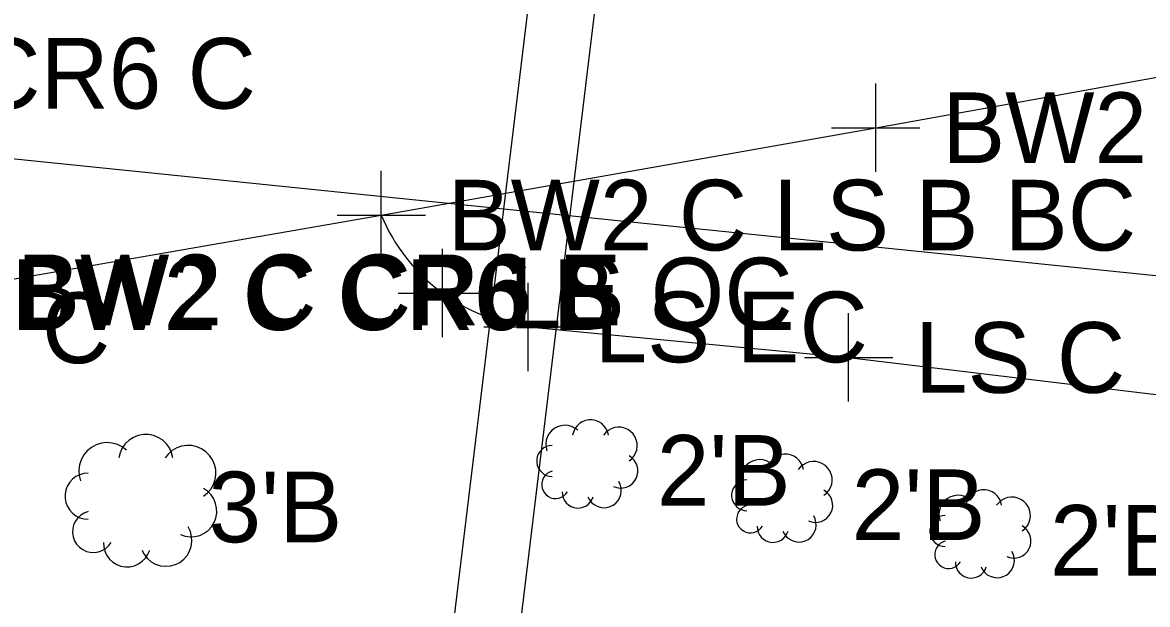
# Model space of a CAD drawing. Extents: x 1363693 to 1365209, y 422201 to 424153.
# Drawn here: x 1364097.78 to 1364123.23, y 423085.2 to 423098.38 of the extents above; entities that cross this region are included whole.
import ezdxf

# ---------------------------------------------------------------- set-up
doc = ezdxf.new("R2010")
doc.units = 0
for name, color, linetype in [('DR_X_Storm_Sewer', 7, 'Continuous'), ('O-ALGN-TEXT-BASELINE-WERK-CL-RW', 7, 'Continuous'), ('SV_X_Original_Ground', 7, 'Continuous'), ('SV_X_Random_Point', 7, 'Continuous'), ('SV_X_Shot_Marker', 7, 'Continuous'), ('UT_X_Electric', 7, 'Continuous'), ('VG_X_Cells', 7, 'Continuous'), ('VG_X_Flower_Bed', 7, 'Continuous'), ('VG_X_Text', 7, 'Continuous')]:
    doc.layers.add(name, color=color, linetype=linetype)

msp = doc.modelspace()

# ---------------------------------------------------------------- linework, layer by layer
at = {"layer": 'DR_X_Storm_Sewer'}
for p, q in [((1364115.513, 423150.665), (1364102.268, 423041.317)), ((1364116.999, 423150.458), (1364103.754, 423041.11))]:
    msp.add_line(p, q, dxfattribs=at)
at = {"layer": 'O-ALGN-TEXT-BASELINE-WERK-CL-RW'}
msp.add_lwpolyline([(1364082.455, 423089.956), (1364091.492, 423091.463), (1364096.033, 423092.212), (1364096.16, 423092.322), (1364105.9, 423094.014), (1364117.087, 423095.993), (1364124.372, 423097.302), (1364141.98, 423095.292), (1364166.947, 423092.589), (1364178.078, 423091.327), (1364181.068, 423090.938), (1364184.015, 423090.305), (1364184.015, 423090.305), (1364187.51, 423089.214), (1364190.879, 423087.78), (1364190.879, 423087.78), (1364196.807, 423084.458), (1364200.629, 423083.854), (1364205.148, 423082.949)], dxfattribs=at)
at = {"layer": 'SV_X_Random_Point'}
for p, q in [((1364107.284, 423091.251), (1364107.284, 423093.251)), ((1364109.224, 423090.482), (1364109.224, 423092.482)), ((1364106.284, 423092.251), (1364108.284, 423092.251)), ((1364116.472, 423089.791), (1364116.472, 423091.791)), ((1364108.224, 423091.482), (1364110.224, 423091.482)), ((1364115.472, 423090.791), (1364117.472, 423090.791))]:
    msp.add_line(p, q, dxfattribs=at)
at = {"layer": 'SV_X_Shot_Marker'}
for p, q in [((1364117.087, 423094.993), (1364117.087, 423096.993)), ((1364116.087, 423095.993), (1364118.087, 423095.993)), ((1364105.9, 423093.014), (1364105.9, 423095.014)), ((1364104.9, 423094.014), (1364106.9, 423094.014))]:
    msp.add_line(p, q, dxfattribs=at)
at = {"layer": 'UT_X_Electric'}
msp.add_lwpolyline([(1364201.55, 423074.962), (1364187.938, 423086.039), (1364061.994, 423098.936)], dxfattribs=at)
at = {"layer": 'VG_X_Cells'}
for points in [[(1364111.041, 423089.029), (1364111.022, 423089.104), (1364110.99, 423089.175), (1364110.945, 423089.239), (1364110.888, 423089.293), (1364110.823, 423089.335), (1364110.75, 423089.364), (1364110.674, 423089.379), (1364110.595, 423089.379), (1364110.519, 423089.364), (1364110.446, 423089.335), (1364110.381, 423089.293), (1364110.324, 423089.239), (1364110.279, 423089.175), (1364110.246, 423089.104), (1364110.228, 423089.029)], [(1364110.344, 423089.145), (1364110.279, 423089.194), (1364110.206, 423089.229), (1364110.127, 423089.251), (1364110.045, 423089.257), (1364109.964, 423089.247), (1364109.886, 423089.223), (1364109.815, 423089.184), (1364109.751, 423089.133), (1364109.699, 423089.07), (1364109.659, 423088.999), (1364109.633, 423088.922), (1364109.623, 423088.841), (1364109.628, 423088.759), (1364109.648, 423088.68)], [(1364111.505, 423088.448), (1364111.566, 423088.497), (1364111.616, 423088.556), (1364111.655, 423088.624), (1364111.68, 423088.698), (1364111.691, 423088.774), (1364111.688, 423088.852), (1364111.67, 423088.928), (1364111.639, 423088.999), (1364111.595, 423089.064), (1364111.54, 423089.119), (1364111.476, 423089.162), (1364111.405, 423089.194), (1364111.329, 423089.211), (1364111.251, 423089.214), (1364111.174, 423089.203), (1364111.101, 423089.178), (1364111.033, 423089.139), (1364110.974, 423089.089), (1364110.925, 423089.029)], [(1364100.139, 423088.695), (1364100.041, 423088.769), (1364099.931, 423088.823), (1364099.813, 423088.855), (1364099.691, 423088.864), (1364099.569, 423088.85), (1364099.453, 423088.813), (1364099.345, 423088.755), (1364099.25, 423088.678), (1364099.171, 423088.584), (1364099.111, 423088.477), (1364099.073, 423088.361), (1364099.057, 423088.24), (1364099.064, 423088.117), (1364099.094, 423087.999)], [(1364101.184, 423088.521), (1364101.157, 423088.635), (1364101.108, 423088.742), (1364101.04, 423088.837), (1364100.956, 423088.918), (1364100.857, 423088.981), (1364100.748, 423089.025), (1364100.633, 423089.047), (1364100.516, 423089.047), (1364100.401, 423089.025), (1364100.292, 423088.981), (1364100.194, 423088.918), (1364100.109, 423088.837), (1364100.041, 423088.742), (1364099.993, 423088.635), (1364099.965, 423088.521)], [(1364101.881, 423087.651), (1364101.972, 423087.724), (1364102.047, 423087.813), (1364102.105, 423087.914), (1364102.143, 423088.025), (1364102.16, 423088.14), (1364102.155, 423088.257), (1364102.129, 423088.371), (1364102.082, 423088.477), (1364102.016, 423088.574), (1364101.933, 423088.656), (1364101.837, 423088.722), (1364101.73, 423088.769), (1364101.616, 423088.795), (1364101.5, 423088.8), (1364101.384, 423088.783), (1364101.274, 423088.745), (1364101.173, 423088.687), (1364101.084, 423088.612), (1364101.01, 423088.521)], [(1364109.764, 423088.796), (1364109.7, 423088.79), (1364109.638, 423088.773), (1364109.58, 423088.744), (1364109.529, 423088.705), (1364109.486, 423088.658), (1364109.452, 423088.603), (1364109.429, 423088.543), (1364109.417, 423088.48), (1364109.417, 423088.416), (1364109.429, 423088.353), (1364109.452, 423088.293), (1364109.486, 423088.238), (1364109.529, 423088.191), (1364109.58, 423088.152), (1364109.638, 423088.123), (1364109.7, 423088.106), (1364109.764, 423088.1)], [(1364115.45, 423088.252), (1364115.431, 423088.327), (1364115.399, 423088.398), (1364115.354, 423088.462), (1364115.297, 423088.516), (1364115.232, 423088.558), (1364115.159, 423088.587), (1364115.083, 423088.602), (1364115.004, 423088.602), (1364114.928, 423088.587), (1364114.855, 423088.558), (1364114.79, 423088.516), (1364114.733, 423088.462), (1364114.688, 423088.398), (1364114.655, 423088.327), (1364114.637, 423088.252)], [(1364111.157, 423087.867), (1364111.227, 423087.844), (1364111.301, 423087.834), (1364111.375, 423087.839), (1364111.447, 423087.857), (1364111.514, 423087.889), (1364111.573, 423087.933), (1364111.624, 423087.987), (1364111.663, 423088.05), (1364111.69, 423088.119), (1364111.703, 423088.192), (1364111.702, 423088.266), (1364111.687, 423088.339), (1364111.659, 423088.407), (1364111.618, 423088.469), (1364111.566, 423088.522), (1364111.505, 423088.564)], [(1364114.753, 423088.368), (1364114.688, 423088.417), (1364114.615, 423088.452), (1364114.536, 423088.474), (1364114.454, 423088.48), (1364114.373, 423088.47), (1364114.295, 423088.446), (1364114.224, 423088.407), (1364114.16, 423088.356), (1364114.108, 423088.293), (1364114.068, 423088.222), (1364114.042, 423088.145), (1364114.032, 423088.064), (1364114.037, 423087.982), (1364114.057, 423087.903)], [(1364115.914, 423087.671), (1364115.975, 423087.72), (1364116.025, 423087.779), (1364116.064, 423087.847), (1364116.089, 423087.921), (1364116.1, 423087.997), (1364116.097, 423088.075), (1364116.079, 423088.151), (1364116.048, 423088.222), (1364116.004, 423088.287), (1364115.949, 423088.342), (1364115.885, 423088.385), (1364115.814, 423088.417), (1364115.738, 423088.434), (1364115.66, 423088.437), (1364115.583, 423088.426), (1364115.51, 423088.401), (1364115.442, 423088.362), (1364115.383, 423088.312), (1364115.334, 423088.252)], [(1364099.269, 423088.173), (1364099.172, 423088.164), (1364099.08, 423088.138), (1364098.993, 423088.095), (1364098.917, 423088.037), (1364098.852, 423087.965), (1364098.801, 423087.883), (1364098.766, 423087.793), (1364098.748, 423087.699), (1364098.748, 423087.602), (1364098.766, 423087.508), (1364098.801, 423087.418), (1364098.852, 423087.336), (1364098.917, 423087.264), (1364098.993, 423087.206), (1364099.08, 423087.163), (1364099.172, 423087.137), (1364099.269, 423087.128)], [(1364109.764, 423088.216), (1364109.706, 423088.195), (1364109.653, 423088.163), (1364109.608, 423088.121), (1364109.572, 423088.071), (1364109.546, 423088.016), (1364109.531, 423087.956), (1364109.529, 423087.895), (1364109.538, 423087.834), (1364109.559, 423087.776), (1364109.591, 423087.724), (1364109.633, 423087.678), (1364109.682, 423087.642), (1364109.738, 423087.616), (1364109.798, 423087.601), (1364109.859, 423087.598), (1364109.92, 423087.608), (1364109.978, 423087.629), (1364110.03, 423087.66), (1364110.076, 423087.702), (1364110.112, 423087.751)], [(1364110.576, 423087.635), (1364110.611, 423087.568), (1364110.659, 423087.508), (1364110.716, 423087.459), (1364110.783, 423087.422), (1364110.855, 423087.399), (1364110.93, 423087.39), (1364111.006, 423087.395), (1364111.079, 423087.416), (1364111.147, 423087.449), (1364111.207, 423087.496), (1364111.257, 423087.553), (1364111.295, 423087.619), (1364111.32, 423087.691), (1364111.33, 423087.766), (1364111.325, 423087.842), (1364111.306, 423087.915), (1364111.273, 423087.984)], [(1364114.173, 423088.019), (1364114.109, 423088.013), (1364114.047, 423087.996), (1364113.989, 423087.967), (1364113.938, 423087.928), (1364113.895, 423087.881), (1364113.861, 423087.826), (1364113.838, 423087.766), (1364113.826, 423087.703), (1364113.826, 423087.639), (1364113.838, 423087.576), (1364113.861, 423087.516), (1364113.895, 423087.461), (1364113.938, 423087.414), (1364113.989, 423087.375), (1364114.047, 423087.346), (1364114.109, 423087.329), (1364114.173, 423087.323)], [(1364101.358, 423086.78), (1364101.464, 423086.745), (1364101.574, 423086.73), (1364101.685, 423086.737), (1364101.793, 423086.764), (1364101.893, 423086.812), (1364101.983, 423086.877), (1364102.059, 423086.959), (1364102.118, 423087.053), (1364102.158, 423087.157), (1364102.178, 423087.266), (1364102.176, 423087.377), (1364102.154, 423087.486), (1364102.111, 423087.589), (1364102.05, 423087.682), (1364101.972, 423087.761), (1364101.881, 423087.825)], [(1364109.996, 423087.751), (1364110, 423087.683), (1364110.017, 423087.617), (1364110.046, 423087.555), (1364110.086, 423087.499), (1364110.137, 423087.453), (1364110.195, 423087.417), (1364110.259, 423087.393), (1364110.327, 423087.382), (1364110.396, 423087.384), (1364110.462, 423087.399), (1364110.525, 423087.426), (1364110.581, 423087.465), (1364110.629, 423087.514), (1364110.667, 423087.572), (1364110.693, 423087.635)], [(1364115.566, 423087.09), (1364115.636, 423087.067), (1364115.71, 423087.057), (1364115.784, 423087.062), (1364115.856, 423087.08), (1364115.923, 423087.112), (1364115.982, 423087.156), (1364116.033, 423087.21), (1364116.072, 423087.273), (1364116.099, 423087.342), (1364116.112, 423087.415), (1364116.111, 423087.489), (1364116.096, 423087.562), (1364116.068, 423087.63), (1364116.027, 423087.692), (1364115.975, 423087.745), (1364115.914, 423087.787)], [(1364119.237, 423087.56), (1364119.172, 423087.609), (1364119.099, 423087.644), (1364119.02, 423087.666), (1364118.938, 423087.672), (1364118.857, 423087.662), (1364118.779, 423087.638), (1364118.708, 423087.599), (1364118.644, 423087.548), (1364118.592, 423087.485), (1364118.552, 423087.414), (1364118.526, 423087.337), (1364118.516, 423087.256), (1364118.521, 423087.174), (1364118.541, 423087.095)], [(1364119.934, 423087.444), (1364119.915, 423087.519), (1364119.883, 423087.59), (1364119.838, 423087.654), (1364119.781, 423087.708), (1364119.716, 423087.75), (1364119.643, 423087.779), (1364119.567, 423087.794), (1364119.488, 423087.794), (1364119.412, 423087.779), (1364119.339, 423087.75), (1364119.274, 423087.708), (1364119.217, 423087.654), (1364119.172, 423087.59), (1364119.139, 423087.519), (1364119.121, 423087.444)], [(1364120.398, 423086.863), (1364120.459, 423086.912), (1364120.509, 423086.971), (1364120.548, 423087.039), (1364120.573, 423087.113), (1364120.584, 423087.189), (1364120.581, 423087.267), (1364120.563, 423087.343), (1364120.532, 423087.414), (1364120.488, 423087.479), (1364120.433, 423087.534), (1364120.369, 423087.577), (1364120.298, 423087.609), (1364120.222, 423087.626), (1364120.144, 423087.629), (1364120.067, 423087.618), (1364119.994, 423087.593), (1364119.926, 423087.554), (1364119.867, 423087.504), (1364119.818, 423087.444)], [(1364114.173, 423087.439), (1364114.115, 423087.418), (1364114.062, 423087.386), (1364114.017, 423087.344), (1364113.981, 423087.294), (1364113.955, 423087.239), (1364113.94, 423087.179), (1364113.938, 423087.118), (1364113.947, 423087.057), (1364113.968, 423086.999), (1364114, 423086.947), (1364114.042, 423086.901), (1364114.091, 423086.865), (1364114.147, 423086.839), (1364114.207, 423086.824), (1364114.268, 423086.821), (1364114.329, 423086.831), (1364114.387, 423086.852), (1364114.439, 423086.883), (1364114.485, 423086.925), (1364114.521, 423086.974)], [(1364099.269, 423087.302), (1364099.182, 423087.27), (1364099.103, 423087.223), (1364099.035, 423087.16), (1364098.981, 423087.086), (1364098.942, 423087.002), (1364098.92, 423086.913), (1364098.916, 423086.82), (1364098.93, 423086.729), (1364098.962, 423086.643), (1364099.01, 423086.564), (1364099.072, 423086.496), (1364099.146, 423086.441), (1364099.23, 423086.402), (1364099.319, 423086.38), (1364099.411, 423086.376), (1364099.503, 423086.39), (1364099.589, 423086.421), (1364099.668, 423086.469), (1364099.736, 423086.531), (1364099.791, 423086.606)], [(1364114.985, 423086.858), (1364115.02, 423086.791), (1364115.068, 423086.731), (1364115.125, 423086.682), (1364115.192, 423086.645), (1364115.264, 423086.622), (1364115.339, 423086.613), (1364115.415, 423086.618), (1364115.488, 423086.639), (1364115.556, 423086.672), (1364115.616, 423086.719), (1364115.666, 423086.776), (1364115.704, 423086.842), (1364115.729, 423086.914), (1364115.739, 423086.989), (1364115.734, 423087.065), (1364115.715, 423087.138), (1364115.682, 423087.207)], [(1364118.657, 423087.211), (1364118.593, 423087.205), (1364118.531, 423087.188), (1364118.473, 423087.159), (1364118.422, 423087.12), (1364118.379, 423087.073), (1364118.345, 423087.018), (1364118.322, 423086.958), (1364118.31, 423086.895), (1364118.31, 423086.831), (1364118.322, 423086.768), (1364118.345, 423086.708), (1364118.379, 423086.653), (1364118.422, 423086.606), (1364118.473, 423086.567), (1364118.531, 423086.538), (1364118.593, 423086.521), (1364118.657, 423086.515)], [(1364100.488, 423086.431), (1364100.54, 423086.33), (1364100.611, 423086.241), (1364100.698, 423086.167), (1364100.797, 423086.112), (1364100.905, 423086.077), (1364101.019, 423086.063), (1364101.132, 423086.072), (1364101.242, 423086.102), (1364101.344, 423086.153), (1364101.434, 423086.222), (1364101.509, 423086.308), (1364101.566, 423086.407), (1364101.602, 423086.515), (1364101.618, 423086.627), (1364101.611, 423086.741), (1364101.582, 423086.851), (1364101.533, 423086.954)], [(1364114.405, 423086.974), (1364114.409, 423086.906), (1364114.426, 423086.84), (1364114.455, 423086.778), (1364114.495, 423086.722), (1364114.546, 423086.676), (1364114.604, 423086.64), (1364114.668, 423086.616), (1364114.736, 423086.605), (1364114.805, 423086.607), (1364114.871, 423086.622), (1364114.934, 423086.649), (1364114.99, 423086.688), (1364115.038, 423086.737), (1364115.076, 423086.795), (1364115.102, 423086.858)], [(1364120.05, 423086.282), (1364120.12, 423086.259), (1364120.194, 423086.249), (1364120.268, 423086.254), (1364120.34, 423086.272), (1364120.407, 423086.304), (1364120.466, 423086.348), (1364120.517, 423086.402), (1364120.556, 423086.465), (1364120.583, 423086.534), (1364120.596, 423086.607), (1364120.595, 423086.681), (1364120.58, 423086.754), (1364120.552, 423086.822), (1364120.511, 423086.884), (1364120.459, 423086.937), (1364120.398, 423086.979)], [(1364099.617, 423086.606), (1364099.623, 423086.503), (1364099.648, 423086.403), (1364099.692, 423086.31), (1364099.753, 423086.228), (1364099.828, 423086.158), (1364099.916, 423086.104), (1364100.012, 423086.068), (1364100.114, 423086.051), (1364100.216, 423086.054), (1364100.317, 423086.077), (1364100.411, 423086.118), (1364100.495, 423086.176), (1364100.567, 423086.25), (1364100.623, 423086.336), (1364100.662, 423086.431)], [(1364118.657, 423086.631), (1364118.599, 423086.61), (1364118.546, 423086.578), (1364118.501, 423086.536), (1364118.465, 423086.486), (1364118.439, 423086.431), (1364118.424, 423086.371), (1364118.422, 423086.31), (1364118.431, 423086.249), (1364118.452, 423086.191), (1364118.484, 423086.139), (1364118.526, 423086.093), (1364118.575, 423086.057), (1364118.631, 423086.031), (1364118.691, 423086.016), (1364118.752, 423086.013), (1364118.813, 423086.023), (1364118.871, 423086.044), (1364118.923, 423086.075), (1364118.969, 423086.117), (1364119.005, 423086.166)], [(1364119.469, 423086.05), (1364119.504, 423085.983), (1364119.552, 423085.923), (1364119.609, 423085.874), (1364119.676, 423085.837), (1364119.748, 423085.814), (1364119.823, 423085.805), (1364119.899, 423085.81), (1364119.972, 423085.831), (1364120.04, 423085.864), (1364120.1, 423085.911), (1364120.15, 423085.968), (1364120.188, 423086.034), (1364120.213, 423086.106), (1364120.223, 423086.181), (1364120.218, 423086.257), (1364120.199, 423086.33), (1364120.166, 423086.399)], [(1364118.889, 423086.166), (1364118.893, 423086.098), (1364118.91, 423086.032), (1364118.939, 423085.97), (1364118.979, 423085.914), (1364119.03, 423085.868), (1364119.088, 423085.832), (1364119.152, 423085.808), (1364119.22, 423085.797), (1364119.289, 423085.799), (1364119.355, 423085.814), (1364119.418, 423085.841), (1364119.474, 423085.88), (1364119.522, 423085.929), (1364119.56, 423085.987), (1364119.586, 423086.05)]]:
    msp.add_lwpolyline(points, dxfattribs=at)
at = {"layer": 'VG_X_Flower_Bed'}
for p, q in [((1364109.224, 423091.482), (1364116.472, 423090.791)), ((1364116.472, 423090.791), (1364140.968, 423087.835))]:
    msp.add_line(p, q, dxfattribs=at)
for start, end in [(202.4581, 233.8076), (233.8076, 262.9465)]:
    msp.add_arc((1364109.733, 423095.599), 4.148, start, end, dxfattribs=at)

# ---------------------------------------------------------------- texts
at = {"layer": 'SV_X_Original_Ground'}
msp.add_text('CR6 C', height=1.6, dxfattribs=at).set_placement((1364096.645, 423096.426))
at = {"layer": 'SV_X_Random_Point'}
for s, p in [('LS OC', (1364108.784, 423091.451)), ('LS EC', (1364110.724, 423090.682)), ('LS C', (1364117.972, 423089.991))]:
    msp.add_text(s, height=1.6, dxfattribs=at).set_placement(p)
at = {"layer": 'SV_X_Shot_Marker'}
for s, p in [('BW2 C', (1364118.587, 423095.193)), ('BW2 C LS B BC', (1364107.4, 423093.214)), ('BW2 C CR6 B', (1364097.533, 423091.412)), ('BW2 C CR6 E', (1364097.66, 423091.522)), ('BW2 C', (1364092.992, 423090.663))]:
    msp.add_text(s, height=1.6, dxfattribs=at).set_placement(p)
at = {"layer": 'VG_X_Text'}
for s, p in [("2'B", (1364112.134, 423087.435)), ("3'B", (1364101.992, 423086.607)), ("2'B", (1364116.543, 423086.658)), ("2'B", (1364121.027, 423085.85))]:
    msp.add_text(s, height=1.6, dxfattribs=at).set_placement(p)

doc.saveas('drawing.dxf')
